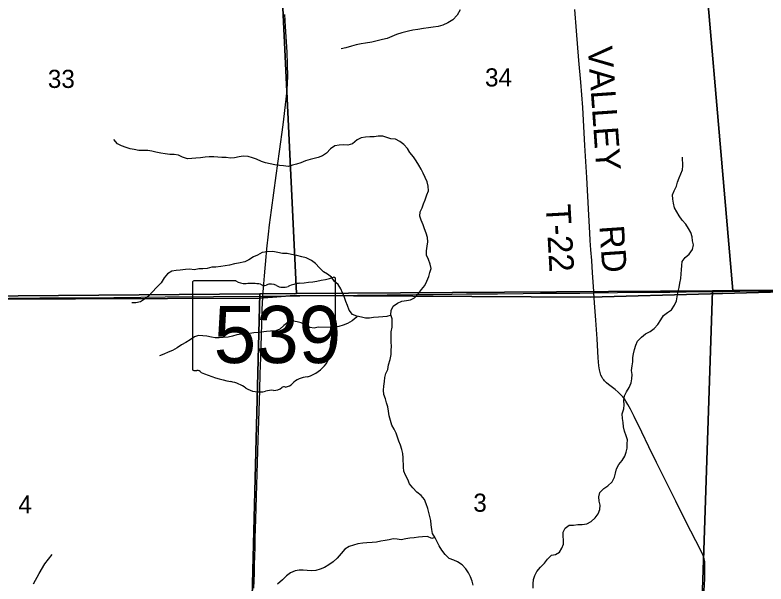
# Model space of a CAD drawing. Extents: x 1985906 to 2360102, y 891258 to 1222054.
# Drawn here: x 2089251 to 2098396, y 1053500 to 1060428 of the extents above; entities that cross this region are included whole.
import ezdxf

# ---------------------------------------------------------------- set-up
doc = ezdxf.new("R2010")
doc.units = 0
for name, color, linetype in [('GM_X_County_Road', 7, 'Continuous'), ('GM_X_Minor_River', 7, 'Continuous'), ('GM_X_Section', 7, 'Continuous'), ('GM_X_Section_Text', 7, 'Continuous'), ('GM_X_State_Location', 7, 'Continuous'), ('GM_X_State_Route', 7, 'Continuous'), ('GM_X_State_Shield', 7, 'Continuous'), ('GM_X_Township', 7, 'Continuous'), ('GM_X_Township_Road', 7, 'Continuous'), ('GM_X_Township_Road_Text', 7, 'Continuous')]:
    doc.layers.add(name, color=color, linetype=linetype)

msp = doc.modelspace()

# ---------------------------------------------------------------- linework, layer by layer
at = {"layer": 'GM_X_County_Road'}
for points in [[(2096300.7, 1057045), (2096587, 1057049.1), (2096865.8, 1057052.6), (2097062.6, 1057053.7), (2097226.6, 1057055.1), (2097423.4, 1057057.3), (2097603.6, 1057060), (2097865.9, 1057062.9), (2098078.8, 1057064.9), (2098472.2, 1057069), (2098833, 1057071.2), (2099161, 1057074), (2099737.2, 1057079.8), (2099931.4, 1057081.7), (2100259.4, 1057084), (2100603.4, 1057084.5), (2100624.7, 1057084.7), (2100646.6, 1057084.9)], [(2086683.9, 1056965.7), (2086881.2, 1056965.1), (2087455.2, 1056968.2), (2087947.2, 1056971.9), (2088734.6, 1056977.5), (2089177.4, 1056980.8), (2089554.7, 1056983.1), (2089833.5, 1056983.8), (2090063, 1056985.8), (2090456.4, 1056989.1), (2090784.2, 1056991.4), (2091079.5, 1056995.5), (2091670.1, 1057000.4), (2092270.1, 1057004.2)], [(2092270.1, 1057004.2), (2092292.8, 1057004.3), (2092450.2, 1057005.7), (2092585.7, 1057007.7), (2092717.8, 1057009.6), (2092806.5, 1057011.1), (2092950.8, 1057013), (2093273.9, 1057014.4), (2093423, 1057015.3), (2093556.5, 1057016.3), (2093783.7, 1057019.2), (2093933.8, 1057021.6), (2094135.5, 1057024), (2094343.2, 1057024.9), (2094570.5, 1057027.9), (2094751.1, 1057031.2), (2094827.1, 1057032.6), (2094931, 1057033.5), (2095126.8, 1057034.6), (2095439.1, 1057036.4), (2095652.2, 1057039.3), (2095822.3, 1057040.5), (2096127.9, 1057042.5), (2096300.7, 1057045)], [(2097644.9, 1053414.8), (2097650.8, 1053561.8), (2097652.8, 1053643.6), (2097651.9, 1053741.7), (2097650, 1053774), (2097647.9, 1053789.9), (2097644.4, 1053805.3), (2097634.5, 1053835.6), (2097621.7, 1053865.2), (2097540.1, 1054026.1), (2097481.5, 1054143.6), (2097393, 1054319.3), (2097297.2, 1054509.8), (2097180.3, 1054744.8), (2097063.9, 1054979.6), (2096969.5, 1055170.7), (2096883.9, 1055347.7), (2096790.1, 1055539.1), (2096746.4, 1055627.2), (2096715.7, 1055685), (2096690.5, 1055726.9), (2096672.2, 1055753.7), (2096652.3, 1055779.1), (2096630.6, 1055803.1), (2096595.5, 1055836.6), (2096557.9, 1055867.8), (2096480.1, 1055927.8), (2096454.6, 1055948.9), (2096430.8, 1055972.2), (2096420, 1055985), (2096410.1, 1055998.6), (2096401.4, 1056012.8), (2096386.5, 1056042.7), (2096380.3, 1056058.2), (2096375.1, 1056074.2), (2096368, 1056106.7), (2096361.8, 1056155.9), (2096353.4, 1056254.2), (2096339.2, 1056483.4), (2096323.3, 1056712.5), (2096307.1, 1056925.2), (2096300.7, 1057045)]]:
    msp.add_lwpolyline(points, dxfattribs=at)
at = {"layer": 'GM_X_Minor_River'}
for points in [[(2094671.6, 1060491.1), (2094636.5, 1060427.3), (2094581.5, 1060369.8), (2094522.7, 1060334.4), (2094460, 1060305.2), (2094405.6, 1060289.8), (2094345.2, 1060278.6), (2094286.9, 1060273.3), (2094224.5, 1060266.1), (2094158, 1060251), (2094095.6, 1060243.8), (2094041.2, 1060230.4), (2093962.6, 1060211.4), (2093898.1, 1060192.2), (2093841.5, 1060164.8), (2093784.9, 1060143.5), (2093726.5, 1060130.2), (2093662, 1060113), (2093595.5, 1060097.8), (2093521, 1060084.8), (2093464.6, 1060075.5), (2093406.2, 1060066.2), (2093349.8, 1060050.9), (2093279.2, 1060029.8), (2093222.8, 1060016.5)], [(2094264, 1057558.6), (2094270.8, 1057614.8), (2094279.6, 1057666.9), (2094274.3, 1057719.2), (2094259, 1057771.6), (2094237.7, 1057824.1), (2094220.3, 1057874.5), (2094199, 1057929), (2094179.6, 1057979.5), (2094184.4, 1058031.6), (2094209.2, 1058079.5), (2094226, 1058129.5), (2094246.8, 1058179.4), (2094267.7, 1058237.3), (2094286.5, 1058287.3), (2094283.3, 1058343.6), (2094270, 1058396), (2094244.6, 1058448.5), (2094223.3, 1058501), (2094197.9, 1058551.6), (2094170.5, 1058600.1), (2094135, 1058650.8), (2094103.6, 1058701.4), (2094060.2, 1058754.2), (2094028.8, 1058802.8), (2093987.3, 1058851.6), (2093937.6, 1058888.4), (2093885.8, 1058917.2), (2093829.6, 1058921.9), (2093779.7, 1058938.7), (2093729.7, 1058951.4), (2093673.4, 1058952.2), (2093623.1, 1058944.8), (2093570.9, 1058945.5), (2093520.7, 1058942.1), (2093468.3, 1058934.8), (2093417.8, 1058909.4), (2093360.8, 1058857.9), (2093304.3, 1058842.6), (2093252.2, 1058849.3), (2093197.9, 1058844.1), (2093145.6, 1058836.7), (2093092.8, 1058797.2), (2093043.9, 1058745.7), (2092995.2, 1058714.2), (2092944.7, 1058694.8), (2092892.3, 1058681.4), (2092843.9, 1058668), (2092789.4, 1058650.7), (2092730.9, 1058627.4), (2092678.4, 1058612), (2092630, 1058598.6), (2092577.6, 1058585.2), (2092519.5, 1058590), (2092471.4, 1058596.7), (2092413.2, 1058603.5), (2092357.1, 1058614.3), (2092303.1, 1058627.1), (2092253.1, 1058645.8), (2092193.3, 1058672.7), (2092141.3, 1058689.5), (2092091.3, 1058704.2), (2092031.1, 1058709), (2091980.8, 1058701.7), (2091922.4, 1058690.4), (2091874.2, 1058687), (2091822, 1058691.7), (2091767.8, 1058694.4), (2091671.5, 1058699.8), (2091617.3, 1058700.5), (2091565, 1058699.2), (2091508.6, 1058687.9), (2091454.4, 1058684.6), (2091404.1, 1058679.2), (2091351.8, 1058677.9), (2091291.9, 1058698.8), (2091242, 1058721.6), (2091187.9, 1058728.3), (2091135.7, 1058731), (2091079.6, 1058737.8), (2091025.4, 1058744.5), (2090965.4, 1058757.4), (2090915.3, 1058770.1), (2090867.3, 1058778.8), (2090758.8, 1058780.2), (2090700.7, 1058789), (2090652.6, 1058797.7), (2090604.7, 1058816.4), (2090548.7, 1058835.2), (2090500.9, 1058860), (2090455.4, 1058910.8)], [(2096930.5, 1056545), (2096985.2, 1056576.4), (2097035.9, 1056611.9), (2097078.8, 1056659.5), (2097115.8, 1056717.2), (2097146.6, 1056769), (2097197.4, 1056804.5), (2097246.1, 1056840), (2097283, 1056895.7), (2097305.9, 1056947.6), (2097314.6, 1056995.7), (2097321.3, 1057045.8), (2097340.3, 1057109.8), (2097349.1, 1057161.9), (2097360, 1057220), (2097362.8, 1057276.2), (2097365.5, 1057324.4), (2097370.3, 1057378.5), (2097377, 1057426.6), (2097413.9, 1057476.4), (2097462.7, 1057517.9), (2097499.6, 1057573.6), (2097514.5, 1057629.6), (2097503.1, 1057680), (2097495.8, 1057728.3), (2097482.5, 1057778.7), (2097453.1, 1057829.3), (2097421.7, 1057879.9), (2097376.2, 1057930.7), (2097340.8, 1057981.4), (2097309.3, 1058030), (2097281.9, 1058080.6), (2097268.7, 1058137), (2097261.4, 1058185.3), (2097258.1, 1058237.5), (2097276.9, 1058287.5), (2097305.8, 1058345.3), (2097320.6, 1058393.3), (2097339.4, 1058445.3), (2097358.2, 1058495.2), (2097379, 1058543.2), (2097381.7, 1058591.3), (2097379.1, 1058695.8)], [(2093830.7, 1056773.1), (2093780.5, 1056757.8), (2093732.3, 1056754.4), (2093678, 1056749.1), (2093617.7, 1056743.9), (2093567.4, 1056738.6), (2093519.2, 1056737.2), (2093469.1, 1056747.9), (2093413.1, 1056762.7), (2093359.1, 1056779.5), (2093319.7, 1056832.2), (2093300.4, 1056890.8), (2093279, 1056939.2), (2093261.7, 1056989.7), (2093240.4, 1057046.2), (2093219, 1057094.7), (2093187.6, 1057145.3), (2093139.9, 1057182.1), (2093104.5, 1057234.8), (2093054.9, 1057271.6), (2093007.1, 1057300.3), (2092957.6, 1057349.2), (2092910.1, 1057402), (2092860.4, 1057438.8), (2092796.6, 1057469.8), (2092744.6, 1057484.6), (2092684.6, 1057501.4), (2092616.5, 1057512.4), (2092564.4, 1057523.1), (2092510.2, 1057525.8), (2092452.1, 1057536.7), (2092392, 1057547.5), (2092323.7, 1057544.4), (2092261.3, 1057537.2), (2092202.6, 1057503.8), (2092154.1, 1057482.4), (2092099.4, 1057449), (2092048.8, 1057421.6), (2091974.3, 1057408.5), (2091922, 1057399.1), (2091861.5, 1057381.9), (2091756.8, 1057367.2), (2091696.4, 1057358), (2091646.2, 1057356.6), (2091591.8, 1057343.3), (2091539.5, 1057336), (2091489.3, 1057336.6), (2091434.9, 1057327.3), (2091376.8, 1057334.1), (2091328.5, 1057330.8), (2091264.1, 1057321.6), (2091213.8, 1057318.2), (2091159.5, 1057308.9), (2091108.8, 1057275.5), (2091065.9, 1057227.8), (2091030.9, 1057168.1), (2090977.9, 1057112.5), (2090920.8, 1057053.1), (2090878, 1057005.4), (2090827.2, 1056967.9), (2090778.6, 1056934.5), (2090724.2, 1056925.1), (2090673.9, 1056921.8)], [(2094832.2, 1053486.5), (2094816.8, 1053534.9), (2094799.5, 1053587.3), (2094772, 1053635.9), (2094740.6, 1053684.5), (2094695.1, 1053733.3), (2094641.4, 1053770.2), (2094593.5, 1053788.9), (2094539.6, 1053811.7), (2094490.1, 1053858.6), (2094448.6, 1053911.3), (2094417.3, 1053964), (2094391.9, 1054012.5), (2094368.5, 1054063), (2094337.1, 1054115.7), (2094325.7, 1054164), (2094320.5, 1054220.3), (2094313.3, 1054274.6), (2094303.9, 1054322.9), (2094288.5, 1054371.3), (2094277.2, 1054419.7), (2094259.9, 1054474.1), (2094238.6, 1054528.6), (2094195.1, 1054577.4), (2094145.5, 1054618.2), (2094096, 1054669.1), (2094056.5, 1054717.8), (2094033.2, 1054772.4), (2094007.9, 1054824.9), (2093986.5, 1054875.4), (2093981.2, 1054923.7), (2093978.8, 1055036.2), (2093973.5, 1055090.5), (2093962.2, 1055138.8), (2093946.8, 1055189.2), (2093925.4, 1055237.7), (2093910, 1055286.1), (2093890.7, 1055336.6), (2093867.3, 1055385.1), (2093839.9, 1055435.6), (2093824.6, 1055490.1), (2093807.4, 1055548.5), (2093798.1, 1055604.9), (2093790.8, 1055655.2), (2093775.5, 1055705.6), (2093762.1, 1055754), (2093740.8, 1055806.5), (2093737.5, 1055860.7), (2093744.3, 1055908.8), (2093749.1, 1055965), (2093755.8, 1056013.1), (2093768.6, 1056063.1), (2093789.4, 1056113.1), (2093800.2, 1056169.2), (2093819.2, 1056233.2), (2093830.1, 1056295.3), (2093832.9, 1056345.4), (2093835.6, 1056393.6), (2093832.4, 1056449.9), (2093831.2, 1056508.1), (2093832.1, 1056572.4), (2093842.9, 1056626.4), (2093843.7, 1056678.6), (2093842.4, 1056728.9), (2093829, 1056779.3), (2093833.8, 1056829.4), (2093854.6, 1056883.3), (2093907.4, 1056920.8), (2093961.9, 1056942.1), (2094018.3, 1056953.4), (2094066.6, 1056960.8), (2094117.2, 1056984.3), (2094166.1, 1057037.8), (2094201, 1057085.6), (2094239.8, 1057135.2), (2094264.7, 1057187.1), (2094289.6, 1057243), (2094304.3, 1057291), (2094317.1, 1057343.1), (2094305.8, 1057393.4), (2094286.5, 1057451.9), (2094263.2, 1057502.4), (2094264, 1057558.6)], [(2093418.7, 1056761.2), (2093406.8, 1056746.7), (2093358, 1056703.2), (2093301.3, 1056673.8), (2093248.8, 1056652.5), (2093194.4, 1056637.1), (2093142, 1056627.8), (2093091.8, 1056624.4), (2092943.2, 1056626.4), (2092892.8, 1056615.1), (2092840.7, 1056623.8), (2092790.9, 1056652.6), (2092735.1, 1056681.4), (2092685.1, 1056694.1), (2092637, 1056700.8), (2092578.5, 1056687.5), (2092523.7, 1056646.1), (2092474.9, 1056602.6), (2092426.4, 1056581.1), (2092364.1, 1056577.9), (2092313.8, 1056574.6), (2092213.2, 1056563.9), (2092158.9, 1056556.6), (2092110.6, 1056551.2), (2092058.3, 1056545.9), (2092008.1, 1056540.5), (2091953.7, 1056533.2), (2091901.3, 1056517.8), (2091844.9, 1056506.6), (2091786.6, 1056501.3), (2091738.3, 1056497.9), (2091690.1, 1056498.6), (2091642, 1056505.2), (2091585.9, 1056516), (2091537.8, 1056520.7), (2091483.7, 1056527.4), (2091435.2, 1056510), (2091382.5, 1056474.6), (2091329.8, 1056441.1), (2091279.2, 1056411.7), (2091224.4, 1056376.3), (2091169.7, 1056342.9), (2091115.2, 1056323.5), (2091062.6, 1056298.1), (2091010.1, 1056276.7)], [(2095562.6, 1053448.6), (2095561.4, 1053502.8), (2095564.2, 1053555), (2095580.9, 1053603), (2095603.7, 1053650.9), (2095650.7, 1053704.5), (2095697.6, 1053754.1), (2095734.4, 1053803.8), (2095783.3, 1053851.3), (2095831.6, 1053858.7), (2095880.2, 1053888.2), (2095911, 1053936), (2095931.8, 1053983.9), (2095930.5, 1054032.1), (2095925.2, 1054080.4), (2095927.9, 1054132.5), (2095950.7, 1054180.4), (2095999.4, 1054217.9), (2096051.6, 1054215.2), (2096106, 1054222.5), (2096158.2, 1054225.8), (2096216.5, 1054231.1), (2096267.2, 1054260.5), (2096316, 1054304.1), (2096352.9, 1054355.8), (2096373.7, 1054405.7), (2096378.4, 1054457.9), (2096363.1, 1054510.3), (2096359.8, 1054560.5), (2096372.6, 1054612.6), (2096419.6, 1054664.1), (2096472.2, 1054695.6), (2096523.1, 1054745.1), (2096550, 1054801), (2096562.8, 1054849), (2096575.6, 1054901), (2096604.4, 1054952.9), (2096645.3, 1055002.5), (2096678.2, 1055056.3), (2096693, 1055106.3), (2096705.7, 1055154.3), (2096706.5, 1055206.5), (2096709.2, 1055254.7), (2096691.8, 1055303.1), (2096674.6, 1055361.6), (2096661.3, 1055414), (2096656, 1055464.3), (2096648.7, 1055514.6), (2096643.5, 1055572.9), (2096664.4, 1055630.8), (2096669.1, 1055681), (2096663.8, 1055733.3), (2096674.7, 1055789.3), (2096699.5, 1055841.2), (2096728.4, 1055891), (2096753.3, 1055948.9), (2096762, 1055999), (2096764.8, 1056049.2), (2096759.5, 1056099.5), (2096766.3, 1056157.6), (2096773, 1056205.7), (2096773.8, 1056255.9), (2096782.5, 1056304), (2096795.3, 1056354), (2096810.1, 1056406), (2096830.9, 1056456), (2096881.8, 1056505.5), (2096930.5, 1056545)], [(2094366.2, 1054066.9), (2094328.2, 1054053.5), (2094272.3, 1054076.4), (2094214, 1054075.1), (2094163.7, 1054069.8), (2094111.4, 1054062.4), (2094057.1, 1054057.1), (2094008.8, 1054049.8), (2093954.4, 1054036.4), (2093906.3, 1054045.1), (2093854.1, 1054047.8), (2093805.8, 1054038.4), (2093757.5, 1054031), (2093705.1, 1054019.7), (2093654.7, 1054008.3), (2093600.5, 1054007), (2093536.2, 1054001.9), (2093485.9, 1053996.5), (2093427.5, 1053987.2), (2093371.1, 1053973.9), (2093320.6, 1053954.5), (2093267.9, 1053923.1), (2093223, 1053869.5), (2093174, 1053815.9), (2093127.1, 1053768.3), (2093074.4, 1053732.9), (2093021.7, 1053701.5), (2092967.2, 1053680.1), (2092914.8, 1053664.8), (2092864.5, 1053661.4), (2092810.3, 1053662.1), (2092760.1, 1053666.8), (2092709.9, 1053667.5), (2092661.6, 1053658.1), (2092607.1, 1053636.7), (2092556.3, 1053597.2), (2092507.5, 1053551.7), (2092446.4, 1053496.3)], [(2089476, 1053499.8), (2089544.2, 1053629.4), (2089616.1, 1053744.9), (2089704.1, 1053860.2)]]:
    msp.add_lwpolyline(points, dxfattribs=at)
at = {"layer": 'GM_X_Section'}
for points in [[(2092422.7, 1062387.4), (2097527.5, 1062484.2), (2097994, 1057075.2), (2097743.8, 1057069.9), (2092680.8, 1057037.4)], [(2097527.5, 1062484.2), (2103105, 1062493.2), (2103305.1, 1057114.9), (2103253.1, 1057114.6), (2097994, 1057075.2)], [(2086861.1, 1062416.4), (2092422.7, 1062387.4), (2092680.8, 1057037.4), (2092232.6, 1057031.2), (2087325.7, 1056993.4)], [(2097994, 1057075.2), (2103253.1, 1057114.6), (2103079.3, 1052072.7), (2097579.8, 1052088.1), (2097743.8, 1057069.9)], [(2086651.2, 1056998.1), (2087325.7, 1056993.4), (2092232.6, 1057031.2), (2092108.6, 1052055.6), (2086497, 1052076.4)], [(2092680.8, 1057037.4), (2097743.8, 1057069.9), (2097579.8, 1052088.1), (2092108.6, 1052055.6), (2092232.6, 1057031.2)]]:
    msp.add_lwpolyline(points, close=True, dxfattribs=at)
at = {"layer": 'GM_X_State_Route'}
msp.add_lwpolyline([(2092161.3, 1053449.6), (2092166.8, 1053629.9), (2092169.3, 1053728.3), (2092172.3, 1053843.1), (2092174.6, 1053941.4), (2092177.2, 1054056.2), (2092184.4, 1054285.7), (2092190.8, 1054564.7), (2092210.9, 1055253.6), (2092218.7, 1055483.1), (2092232.2, 1055860.4), (2092237.3, 1056057.2), (2092243.5, 1056253.9), (2092251.6, 1056532.7), (2092256.1, 1056663.9), (2092262.4, 1056844.2), (2092269.3, 1056991.6), (2092270.1, 1057004.2), (2092281.1, 1057155.1), (2092289, 1057253.3), (2092309.3, 1057481.9), (2092319.2, 1057579.8), (2092337, 1057759.4), (2092350.2, 1057873.4), (2092373.8, 1058052.3), (2092402.5, 1058263.7), (2092431.1, 1058474.9), (2092451.5, 1058621.3), (2092472, 1058767.5), (2092516.7, 1059092.6), (2092554.8, 1059402), (2092566.3, 1059516.5), (2092571.3, 1059598.6), (2092572.8, 1059680.8), (2092570.1, 1059828.6), (2092564.1, 1059976.3), (2092546.3, 1060287.6), (2092538.3, 1060435)], dxfattribs=at)
at = {"layer": 'GM_X_State_Shield'}
for p, q in [((2091412.7, 1057172.5), (2091412.7, 1056115.8)), ((2091939.4, 1057190.6), (2091429.8, 1057190.6)), ((2093152.8, 1056664.1), (2093152.8, 1057216.8)), ((2093152.7, 1056664.2), (2093152.8, 1056664.1))]:
    msp.add_line(p, q, dxfattribs=at)
for centre, major_axis, start_param, end_param in [((2091432.6, 1057174.7), (20.2, 0), 1.712693, 3.28349), ((2092060.8, 1057313.3), (195.5, 0), 4.042523, 4.731795), ((2092533, 1058631.2), (1845.5, 0), 4.814394, 5.042369), ((2093133.5, 1057219.1), (19.4, 0), 6.141152, 7.989035), ((2092125.6, 1056597.4), (702, 0), 1.404758, 1.657858), ((2092285, 1057180.2), (56.4, 0), 3.836095, 5.185415), ((2092367.8, 1057058.1), (117.3, 0), 0.950623, 2.079405), ((2092519.2, 1057225.6), (141.1, 0), 4.081561, 5.145723), ((2092768.4, 1056867.9), (371.3, 0), 1.699011, 2.107814), ((2093148.4, 1056623.5), (30, 0), 1.883978, 3.671073), ((2093132.2, 1056661.9), (20.7, 0), 5.05454, 6.418171), ((2092957.6, 1056553.6), (180, 0), 5.934695, 6.695948), ((2093222.3, 1056432.8), (130.9, 0), 2.387724, 3.262537), ((2092636.3, 1056362.5), (461.6, 0), 5.101752, 6.440018), ((2091432.8, 1056113.5), (20.3, 0), 3.00124, 4.508301), ((2091435.8, 1056221.6), (155.2, 0), 4.665946, 4.897461), ((2091467.6, 1056054.9), (56, 0), 0.519207, 1.627899), ((2092174.2, 1057004.2), (1332.7, 0), 4.195997, 4.488961), ((2092831, 1055819.2), (252.8, 0), 1.647645, 2.488434), ((2091776.9, 1055641.1), (417, 0), 0.823519, 1.323587), ((2092400.1, 1055970.5), (141, 0), 4.691044, 5.507374), ((2092527.6, 1055868.2), (39.7, 0), 1.147584, 2.315152), ((2092510.7, 1056013.4), (149.1, 0), 4.937069, 5.64225), ((2092227.9, 1056049.6), (264.6, 0), 4.026481, 4.996735), ((2092380.7, 1055684.3), (217.4, 0), 1.495662, 1.94098)]:
    msp.add_ellipse(centre, major_axis=major_axis, ratio=0.8, start_param=start_param, end_param=end_param, dxfattribs=at)
at = {"layer": 'GM_X_Township'}
for points in [[(2108590.2, 1057156.5), (2105447.8, 1057141), (2104819.8, 1057134), (2104603.8, 1057103.1), (2100652.8, 1057113), (2096253.8, 1056991.2), (2092653.2, 1057011), (2092226, 1056982.3), (2086631.1, 1056958.7), (2084687.2, 1056950.5), (2080990, 1056935), (2076698.4, 1056916.9), (2074072.2, 1056905.8), (2071559.1, 1056912.2), (2071392.9, 1056914.6), (2071288.2, 1062148.4), (2071243.1, 1064399.7), (2071181.7, 1067473.1), (2071270.7, 1069576.7)], [(2072166.7, 1051922.6), (2071926.7, 1054555.3), (2071772.3, 1055613.7), (2071559.1, 1056912.2), (2074072.2, 1056905.8), (2076698.4, 1056916.9), (2080990, 1056935), (2084687.2, 1056950.5), (2086631.1, 1056958.7), (2092226, 1056982.3), (2092653.2, 1057011), (2096253.8, 1056991.2), (2100652.8, 1057113), (2104603.8, 1057103.1), (2104819.8, 1057134), (2105447.8, 1057141), (2108590.2, 1057156.5), (2108639.5, 1052043.3)]]:
    msp.add_lwpolyline(points, dxfattribs=at)
at = {"layer": 'GM_X_Township_Road'}
msp.add_lwpolyline([(2096300.7, 1057045), (2096299.1, 1057065.4), (2096283.9, 1057289.7), (2096273.9, 1057438.7), (2096265.1, 1057567.4), (2096256.9, 1057682.6), (2096251.7, 1057774), (2096239.3, 1057989.4), (2096215.2, 1058450), (2096203.1, 1058646.5), (2096192.2, 1058837.7), (2096166, 1059301.8), (2096141.2, 1059612.6), (2096118.3, 1059874.2), (2096090, 1060234.1), (2096067.1, 1060495.6)], dxfattribs=at)

# ---------------------------------------------------------------- texts
at = {"layer": 'GM_X_Section_Text'}
for s, p in [('33', (2089650.8, 1059540.4)), ('34', (2094974.8, 1059558)), ('4', (2089292.2, 1054358.8)), ('3', (2094831.8, 1054379.2))]:
    msp.add_text(s, height=221, rotation=0.00001, dxfattribs=at).set_placement(p)
at = {"layer": 'GM_X_State_Location'}
for s in ['s', 'r']:
    msp.add_text(s, height=1, dxfattribs=at).set_placement((2092263.2, 1056573.9))
msp.add_text('539', height=1, rotation=0.00001, dxfattribs=at).set_placement((2091910.2, 1056501.1))
at = {"layer": 'GM_X_State_Shield'}
msp.add_text('539', height=696.1, dxfattribs=at).set_placement((2091670, 1056190.3))
at = {"layer": 'GM_X_Township_Road_Text'}
for s, rotation, p in [('VALLEY', 274.00285, (2096225.4, 1060038.4)), ('T-22', 273.18161, (2095715.3, 1058115.2)), ('RD', 273.91399, (2096366.5, 1057859.5))]:
    msp.add_text(s, height=300, rotation=rotation, dxfattribs=at).set_placement(p)

doc.saveas('drawing.dxf')
